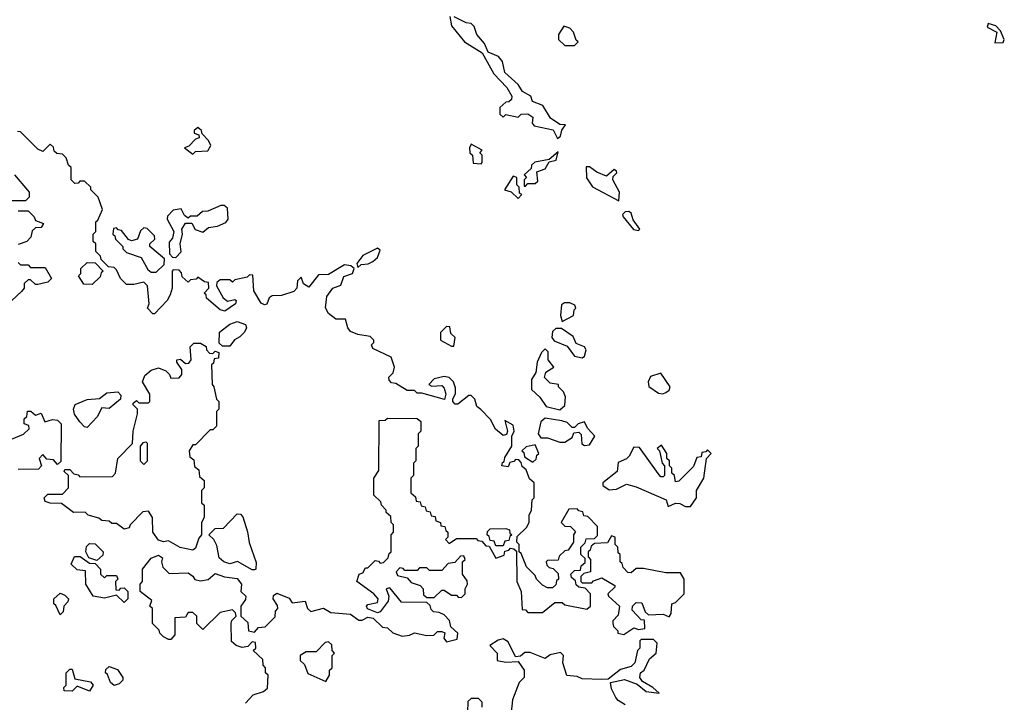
# Model space of a CAD drawing. Extents: x 2494106 to 2685573, y 758056 to 915185.
# Tile 313 of 507: x 2570321 to 2574320, y 903835 to 906605. Entities that reach past the tile are written whole.
import ezdxf

# ---------------------------------------------------------------- set-up
doc = ezdxf.new("R2010")
doc.units = 0

msp = doc.modelspace()

# ---------------------------------------------------------------- linework, layer by layer
at = {"layer": '0CON05XD'}
for points in [[(2572067.5, 906617.5), (2572075, 906580), (2572127.5, 906515), (2572200, 906470), (2572247.5, 906385), (2572299.3, 906329.3), (2572320, 906295), (2572318.3, 906281.7), (2572308.3, 906271.7), (2572295, 906270), (2572271.7, 906248.3), (2572271.7, 906221.7), (2572285, 906210), (2572295, 906220), (2572345, 906210), (2572358.3, 906221.7), (2572385, 906222.5), (2572405, 906210), (2572402.5, 906185), (2572410, 906175), (2572488.3, 906158.3), (2572505, 906122.5)], [(2572505, 906122.5), (2572517, 906133), (2572523, 906157), (2572538.3, 906178.3), (2572515, 906180), (2572477.5, 906205), (2572446.4, 906256.4), (2572403.6, 906273.6), (2572397.5, 906295), (2572363.8, 906313.8), (2572345, 906342.5), (2572291.2, 906391.2), (2572282.5, 906435), (2572266.1, 906456.1), (2572223.3, 906473.3), (2572208.3, 906508.3), (2572177.5, 906545), (2572167, 906577), (2572155, 906590), (2572135, 906592.5), (2572086.2, 906616.2)], [(2572575, 906500), (2572590, 906515), (2572581.7, 906521.7), (2572570, 906555), (2572555, 906570), (2572531.7, 906578.3), (2572510, 906545), (2572510, 906525), (2572535, 906500), (2572575, 906500)], [(2574281.7, 906511.7), (2574315, 906512.5), (2574320, 906525), (2574305, 906560), (2574285, 906580), (2574255, 906590), (2574250, 906575), (2574290, 906555), (2574281.7, 906511.7)], [(2571025, 906060), (2571035, 906070), (2571085, 906072.5), (2571097.5, 906095), (2571087.5, 906115), (2571061.7, 906141.7), (2571060, 906155), (2571045, 906167.5), (2571030, 906155), (2571030, 906145), (2571048.3, 906138.3), (2571050, 906125), (2571035, 906120), (2571008.3, 906091.7), (2570990, 906085), (2571025, 906060)], [(2571338.3, 904161.7), (2571358.3, 904181.7), (2571360, 904205), (2571370, 904215), (2571368.3, 904228.3), (2571350, 904255), (2571351.7, 904268.3), (2571365, 904277.5), (2571415, 904257.5), (2571428.3, 904238.3), (2571480, 904245), (2571490, 904215), (2571503, 904203), (2571555, 904217.5), (2571585, 904200), (2571665, 904192.5), (2571698.3, 904168.3), (2571711.7, 904168.3), (2571735, 904180), (2571757, 904177), (2571795, 904140), (2571815, 904137.5), (2571836.4, 904116.4), (2571875, 904103.3), (2571905, 904107.5), (2571925, 904117.5), (2571975, 904106.7), (2572002.5, 904107.5), (2572018.3, 904121.7), (2572035, 904122.5), (2572047.5, 904117.5), (2572043.3, 904095), (2572055, 904080), (2572098.3, 904091.7), (2572100, 904115), (2572071.7, 904141.7), (2572067, 904167), (2572045, 904190), (2572025, 904200), (2572001.7, 904201.7), (2571991.7, 904211.7), (2571988.3, 904228.3), (2571975, 904240), (2571871.7, 904241.7), (2571825, 904300), (2571810, 904295), (2571820, 904265), (2571817.5, 904245), (2571785, 904202.5), (2571775, 904197.5), (2571733.8, 904213.8), (2571730, 904225), (2571735, 904232.5), (2571775, 904240), (2571777.5, 904255), (2571760, 904275), (2571690, 904325), (2571700, 904355), (2571715, 904360), (2571725, 904380), (2571735, 904380), (2571765, 904410), (2571778.3, 904408.3), (2571785, 904400), (2571798.3, 904401.7), (2571818.3, 904421.7), (2571821.7, 904438.3), (2571830, 904445), (2571830, 904515), (2571840, 904525), (2571840, 904555), (2571830, 904565), (2571828.3, 904588.3), (2571810, 904605), (2571810, 904615), (2571790, 904635), (2571788.3, 904648.3), (2571760, 904675), (2571760, 904745), (2571780, 904775), (2571781.7, 904978.3), (2571805, 904980), (2571815, 904987.5), (2571935, 904986.7), (2571950, 904975), (2571950, 904935), (2571940, 904925), (2571940, 904875), (2571930, 904865), (2571930, 904815), (2571920, 904805), (2571920, 904755), (2571910, 904745), (2571910, 904685), (2571928.3, 904668.3), (2571931.7, 904651.7), (2571948.3, 904648.3), (2571951.7, 904631.7), (2571968.3, 904628.3), (2571971.7, 904611.7), (2571988.3, 904608.3), (2571991.7, 904591.7), (2572008.3, 904588.3), (2572011.7, 904571.7), (2572030, 904565), (2572031.7, 904551.7), (2572048.3, 904548.3), (2572051.7, 904531.7), (2572060, 904525), (2572060, 904505), (2572050, 904495), (2572065, 904480), (2572095, 904500), (2572175, 904500), (2572181.7, 904491.7), (2572198.3, 904488.3), (2572215, 904470), (2572228.3, 904468.3), (2572255, 904420), (2572288.3, 904431.7), (2572291.7, 904448.3), (2572308.3, 904451.7), (2572315, 904460), (2572328.3, 904458.3), (2572338.3, 904448.3), (2572340, 904325), (2572357.5, 904285), (2572361.7, 904211.7), (2572375, 904210), (2572385, 904200), (2572445, 904200), (2572495, 904240), (2572525, 904240), (2572535, 904230), (2572625, 904212.5), (2572640, 904225), (2572640, 904275), (2572618.3, 904298.3), (2572591.7, 904301.7), (2572581.7, 904311.7), (2572578.3, 904328.3), (2572561.7, 904341.7), (2572560, 904355), (2572575, 904370), (2572598.3, 904371.7), (2572601.7, 904388.3), (2572618.3, 904401.7), (2572618.3, 904418.3), (2572600, 904435), (2572600, 904465), (2572618.3, 904481.7), (2572621.7, 904498.3), (2572655, 904500), (2572668.3, 904511.7), (2572668.3, 904548.3), (2572628.3, 904588.3), (2572611.7, 904591.7), (2572608.3, 904608.3), (2572591.7, 904611.7), (2572585, 904620), (2572551.7, 904618.3), (2572520, 904565), (2572535, 904550), (2572558.3, 904548.3), (2572578.3, 904528.3), (2572570, 904515), (2572570, 904485), (2572548.3, 904451.7), (2572535, 904450), (2572511.7, 904428.3), (2572508.3, 904411.7), (2572465, 904410), (2572460, 904405), (2572461.7, 904391.7), (2572471.7, 904381.7), (2572488.3, 904378.3), (2572508.3, 904358.3), (2572510, 904335), (2572501.7, 904328.3), (2572498.3, 904311.7), (2572485, 904300), (2572465, 904300), (2572445, 904310), (2572420, 904335), (2572415, 904350), (2572380, 904385), (2572358.3, 904438.3), (2572350, 904445), (2572350, 904475), (2572340, 904485), (2572341.7, 904508.3), (2572380, 904545), (2572390, 904565), (2572390, 904595), (2572400, 904615), (2572403, 904657), (2572410, 904665), (2572410, 904725), (2572391.7, 904741.7), (2572378.3, 904778.3), (2572361.7, 904791.7), (2572358.3, 904808.3), (2572348.3, 904818.3), (2572335, 904820), (2572328.3, 904811.7), (2572311.7, 904808.3), (2572305, 904790), (2572280, 904795), (2572281.7, 904808.3), (2572288.3, 904811.7), (2572291.7, 904828.3), (2572320, 904875), (2572320, 904915), (2572330, 904935), (2572325, 904960), (2572291.7, 904978.3), (2572302.5, 904935), (2572298.3, 904921.7), (2572285, 904917.5), (2572253.6, 904943.6), (2572233, 904983), (2572193.8, 905023.8), (2572177.5, 905035), (2572170, 905065), (2572155, 905080), (2572145, 905080), (2572100, 905045), (2572090, 905045), (2572080, 905055), (2572080, 905065), (2572091.7, 905088.3), (2572091.7, 905111.7), (2572082.5, 905135), (2572065, 905152.5), (2572045, 905157.5), (2572005, 905147.5), (2571982.5, 905125), (2571995, 905117.5), (2572035, 905120), (2572045, 905110), (2572052.5, 905085), (2572046.7, 905063.3), (2571955, 905090), (2571935, 905090), (2571925, 905100), (2571895, 905100), (2571848.3, 905128.3), (2571831.7, 905131.7), (2571821.7, 905141.7), (2571820, 905155), (2571838.3, 905171.7), (2571843.3, 905195), (2571830, 905235), (2571755, 905271.2), (2571750, 905285), (2571760, 905295), (2571760, 905305), (2571745, 905320), (2571695, 905327.5), (2571665, 905340), (2571653.3, 905355), (2571645, 905390), (2571605, 905390), (2571575, 905412.5), (2571563.6, 905436.4), (2571568.3, 905481.7), (2571592.5, 905515), (2571625, 905527.5), (2571637, 905563), (2571672.5, 905575), (2571680, 905595), (2571666.7, 905606.7), (2571640, 905610), (2571575, 905571.2), (2571535, 905570), (2571495, 905520), (2571473.3, 905533.3), (2571465, 905560), (2571450, 905545), (2571446.7, 905515), (2571435, 905502.5), (2571385, 905486), (2571346.1, 905483.9), (2571333.9, 905476.1), (2571325, 905450), (2571315, 905447.5), (2571302.5, 905455), (2571272.5, 905505), (2571268.3, 905568.3), (2571255, 905570), (2571245, 905560), (2571195, 905550), (2571185, 905540), (2571175, 905550), (2571135, 905550), (2571121.7, 905538.3), (2571120, 905525), (2571147, 905477), (2571165, 905462.5), (2571195, 905470), (2571200, 905465), (2571198.3, 905451.7), (2571155, 905422.5), (2571135, 905427.5), (2571080, 905475), (2571078.3, 905488.3), (2571070, 905495), (2571090, 905515), (2571088.3, 905538.3), (2571071.7, 905541.7), (2571045, 905560), (2571038.3, 905551.7), (2571015, 905550), (2571005, 905540), (2570981.7, 905561.7), (2570978.3, 905578.3), (2570968.3, 905588.3), (2570945, 905590), (2570940, 905585), (2570940, 905515), (2570931.7, 905488.3), (2570920, 905465), (2570868.3, 905411.7), (2570861.7, 905411.7), (2570840, 905435), (2570847.5, 905452.5), (2570840, 905525), (2570825, 905540), (2570785, 905530), (2570755, 905530), (2570730, 905555), (2570715, 905590), (2570705, 905600), (2570681.7, 905601.7), (2570651.7, 905631.7), (2570650, 905645), (2570630, 905665), (2570630, 905695), (2570620, 905705), (2570620, 905735), (2570630, 905745), (2570630, 905785), (2570638.3, 905791.7), (2570657.5, 905835), (2570640, 905885), (2570610, 905915), (2570610, 905925), (2570585, 905950), (2570565, 905950), (2570558.3, 905941.7), (2570545, 905940), (2570530, 905955), (2570530, 906005), (2570520, 906015), (2570510, 906045), (2570495, 906060), (2570471.7, 906061.7), (2570461.7, 906071.7), (2570458.3, 906088.3), (2570445, 906100), (2570415, 906070), (2570395, 906080), (2570325, 906150), (2570311.7, 906151.7)], [(2572195, 906020), (2572200, 906025), (2572200, 906055), (2572190, 906065), (2572200, 906075), (2572155, 906100), (2572147.5, 906085), (2572150, 906065), (2572160, 906055), (2572163, 906023), (2572195, 906020)], [(2572375, 905930), (2572385, 905940), (2572415, 905940), (2572425, 905950), (2572421.7, 905988.3), (2572455, 906000), (2572471.7, 906028.3), (2572500, 906035), (2572508.3, 906068.3), (2572471.7, 906038.3), (2572413, 906027), (2572400, 906015), (2572398.3, 906001.7), (2572370, 905975), (2572380, 905965), (2572370, 905955), (2572370, 905930), (2572375, 905930)], [(2572755, 905870), (2572757.5, 905905), (2572730, 905955), (2572731.7, 905968.3), (2572747, 905983), (2572745, 905990), (2572735, 905997.5), (2572705, 905970), (2572665, 905986.7), (2572635, 906007.5), (2572621.7, 906008.3), (2572623.6, 905963.6), (2572647, 905927), (2572755, 905870)], [(2570300, 905975), (2570353, 905913)], [(2572345, 905880), (2572360, 905895), (2572351.7, 905901.7), (2572350, 905925), (2572340, 905935), (2572340, 905965), (2572325, 905970), (2572290, 905915), (2572317, 905907), (2572345, 905880)], [(2570353, 905913), (2570360, 905905), (2570360, 905885), (2570345, 905870), (2570285, 905870)], [(2570955, 905640), (2570977, 905663), (2570972.5, 905695), (2570982.5, 905735), (2570980, 905755), (2570995, 905780), (2571020, 905780), (2571033.6, 905753.6), (2571065, 905742.5), (2571088.3, 905761.7), (2571125, 905767.5), (2571158.3, 905781.7), (2571167.5, 905795), (2571165, 905840), (2571151.7, 905851.7), (2571138.3, 905851.7), (2571085, 905827.5), (2571063, 905827), (2571041.7, 905808.3), (2571015, 905807.5), (2571005, 905800), (2570990.7, 905810.7), (2570977, 905837), (2570945, 905832.5), (2570921.7, 905808.3), (2570920, 905795), (2570947.5, 905745), (2570941.7, 905718.3), (2570928.3, 905701.7), (2570930, 905655), (2570941.7, 905641.7), (2570955, 905640)], [(2570315, 905830), (2570355, 905830), (2570380, 905805), (2570385, 905790), (2570418.3, 905778.3), (2570408.3, 905761.7), (2570385, 905760), (2570371.7, 905748.3), (2570367, 905723), (2570350, 905705), (2570315, 905692.5)], [(2572835, 905750), (2572840, 905755), (2572812.5, 905792.5), (2572805, 905820), (2572795, 905826.7), (2572780, 905825), (2572770, 905815), (2572772.5, 905805), (2572813.6, 905753.6), (2572835, 905750)], [(2570875, 905580), (2570908.3, 905611.7), (2570910, 905635), (2570850, 905685), (2570850, 905695), (2570870, 905715), (2570868.3, 905728.3), (2570838.3, 905758.3), (2570825, 905760), (2570811.7, 905748.3), (2570800, 905715), (2570775, 905707.5), (2570763.3, 905713.3), (2570735, 905750), (2570721.7, 905751.7), (2570715, 905760), (2570701.7, 905758.3), (2570700, 905735), (2570708.3, 905728.3), (2570710, 905715), (2570740, 905685), (2570740, 905675), (2570755, 905660), (2570815, 905640), (2570841.7, 905591.7), (2570855, 905580), (2570875, 905580)], [(2571695, 905600), (2571708.3, 905611.7), (2571736.1, 905613.9), (2571756.1, 905623.9), (2571775, 905640), (2571785, 905670), (2571775, 905677.5), (2571715, 905647.5), (2571690, 905615), (2571695, 905600)], [(2570315, 905620), (2570325, 905610), (2570355, 905610), (2570365, 905600), (2570425, 905600), (2570450, 905555), (2570435, 905540), (2570395, 905530), (2570385, 905530), (2570365, 905550), (2570355, 905550), (2570340, 905535), (2570340, 905515), (2570328.3, 905501.7), (2570290, 905465)], [(2570615, 905530), (2570581.7, 905531.7), (2570560, 905565), (2570570, 905575), (2570570, 905595), (2570595, 905620), (2570628.3, 905618.3), (2570660, 905585), (2570651.7, 905578.3), (2570648.3, 905561.7), (2570615, 905530)], [(2572525, 905380), (2572570, 905405), (2572573, 905427), (2572580, 905435), (2572576.4, 905446.4), (2572555, 905456.7), (2572533.3, 905456.7), (2572521.7, 905448.3), (2572517.5, 905405), (2572525, 905380)], [(2571175, 905280), (2571145, 905280), (2571131.7, 905291.7), (2571133.3, 905336.7), (2571175, 905370), (2571205, 905380), (2571238.3, 905368.3), (2571242.5, 905355), (2571233.6, 905336.4), (2571215, 905317.5), (2571193.6, 905306.4), (2571175, 905280)], [(2572085, 905280), (2572090, 905315), (2572071.7, 905331.7), (2572068.3, 905358.3), (2572055, 905360), (2572030, 905335), (2572030, 905305), (2572075, 905280), (2572085, 905280)], [(2572605, 905232.5), (2572615, 905240), (2572622.5, 905265), (2572615, 905277.5), (2572580.7, 905290.7), (2572569.3, 905319.3), (2572521.7, 905351.7), (2572498.3, 905351.7), (2572485, 905340), (2572482.5, 905315), (2572491.7, 905301.7), (2572545, 905280), (2572575, 905240), (2572605, 905232.5)], [(2571025, 904452.5), (2570972.7, 904462.7), (2570925, 904490), (2570905, 904486.7), (2570885, 904493.3), (2570862.5, 904525), (2570860, 904585), (2570845, 904610), (2570821.7, 904608.3), (2570770, 904555), (2570766.4, 904543.6), (2570745, 904537.5), (2570715, 904560), (2570695, 904560), (2570685, 904570), (2570655, 904572.5), (2570642.5, 904582.5), (2570600, 904595), (2570587, 904607), (2570540, 904605), (2570491.7, 904641.7), (2570445, 904642.5), (2570425, 904650), (2570420, 904665), (2570435, 904680), (2570495, 904680), (2570520, 904705), (2570520, 904755), (2570501.7, 904771.7), (2570505, 904780), (2570525, 904780), (2570541.7, 904761.7), (2570558.3, 904758.3), (2570565, 904750), (2570698.3, 904751.7), (2570710, 904765), (2570720, 904825), (2570780, 904885), (2570782.5, 904935), (2570800, 905005), (2570800, 905025), (2570781.7, 905041.7), (2570781.7, 905048.3), (2570795, 905060), (2570805, 905050), (2570845, 905050), (2570850, 905055), (2570850, 905085), (2570820, 905135), (2570829.3, 905160.7), (2570855, 905183.3), (2570885, 905192.5), (2570915, 905180), (2570930, 905165), (2570935, 905150), (2570968.3, 905151.7), (2570980, 905165), (2570980, 905185), (2570960, 905215), (2570960, 905225), (2570975, 905227.5), (2570995, 905210), (2571008.3, 905211.7), (2571017.5, 905225), (2571013, 905277), (2571028.3, 905291.7), (2571055, 905292.5), (2571078.3, 905278.3), (2571080, 905265), (2571091.7, 905251.7), (2571105, 905250), (2571115, 905260), (2571130, 905255), (2571128.3, 905231.7), (2571111.7, 905228.3), (2571108.3, 905211.7), (2571100, 905205), (2571102.5, 905125), (2571110, 905115), (2571120, 905065), (2571130, 905055), (2571130, 905025), (2571120, 905015), (2571120, 904955), (2571105, 904940), (2571095, 904940), (2571035, 904880), (2571025, 904880), (2571010, 904855), (2571011.7, 904831.7), (2571028.3, 904818.3), (2571031.7, 904791.7), (2571048.3, 904778.3), (2571051.7, 904751.7), (2571070, 904735), (2571070, 904705), (2571060, 904695), (2571060, 904645), (2571070, 904635), (2571070, 904585), (2571060, 904565), (2571060, 904515), (2571048.3, 904501.7), (2571035, 904460), (2571025, 904452.5)], [(2572515, 905022.5), (2572535, 905040), (2572537.5, 905075), (2572530, 905095), (2572510, 905115), (2572510, 905125), (2572475, 905130), (2572453, 905153), (2572457.5, 905175), (2572490, 905195), (2572467.5, 905225), (2572467, 905257), (2572455, 905270), (2572440, 905255), (2572422.5, 905215), (2572417, 905173), (2572400, 905145), (2572400, 905105), (2572433, 905073), (2572460, 905035), (2572515, 905022.5)], [(2572933, 905087), (2572945, 905092.5), (2572958.3, 905101.7), (2572962.5, 905115), (2572925, 905170), (2572883.3, 905156.7), (2572873.3, 905135), (2572877, 905117), (2572915, 905090), (2572933, 905087)], [(2570595, 904950), (2570585, 904952.5), (2570565, 904972.5), (2570543.9, 905003.9), (2570540, 905025), (2570546.7, 905043.3), (2570595, 905063.8), (2570645, 905067.5), (2570675, 905091.2), (2570720, 905095), (2570731.7, 905081.7), (2570730, 905065), (2570685, 905027.5), (2570655, 905030), (2570636.4, 904993.6), (2570595, 904950)], [(2570230.7, 904879.3), (2570337, 904923), (2570360, 904945), (2570358.3, 904958.3), (2570340, 904965), (2570340, 904985), (2570350, 904995), (2570353, 905017), (2570367, 905017), (2570385, 905000), (2570408.3, 905008.3), (2570423.6, 904973.6), (2570455, 904982.5), (2570475, 904980), (2570490, 904965), (2570488.3, 904811.7), (2570475, 904800), (2570458.3, 904818.3), (2570431.7, 904821.7), (2570415, 904840), (2570400, 904825), (2570410, 904795), (2570398.3, 904781.7), (2570315, 904780)], [(2572615, 904877.5), (2572635, 904880), (2572656.7, 904915), (2572627, 904947), (2572615, 904972.5), (2572590, 904965), (2572575, 904950), (2572565, 904950), (2572545, 904970), (2572523, 904977), (2572455, 904987.5), (2572437.5, 904972.5), (2572427.5, 904925), (2572438.3, 904908.3), (2572465, 904908.8), (2572515, 904890), (2572535, 904890), (2572565, 904910), (2572571.7, 904928.3), (2572591.7, 904931.7), (2572601.7, 904921.7), (2572603.6, 904883.6), (2572615, 904877.5)], [(2570825, 904800), (2570840, 904815), (2570840, 904885), (2570835, 904890), (2570821.7, 904888.3), (2570810, 904875), (2570810, 904815), (2570825, 904800)], [(2572405, 904810), (2572418.3, 904821.7), (2572421.7, 904838.3), (2572430, 904845), (2572415, 904880), (2572378.3, 904871.7), (2572360, 904855), (2572368.3, 904848.3), (2572371.7, 904831.7), (2572405, 904810)], [(2573045, 904630), (2573070, 904665), (2573070, 904695), (2573100, 904745), (2573110, 904825), (2573130, 904845), (2573115, 904860), (2573108.3, 904851.7), (2573091.7, 904848.3), (2573088.3, 904831.7), (2573071.7, 904828.3), (2573058.3, 904791.7), (2572998.3, 904731.7), (2572985, 904730), (2572980, 904755), (2572970, 904765), (2572970, 904785), (2572960, 904795), (2572960, 904815), (2572950, 904825), (2572950, 904845), (2572928.3, 904878.3), (2572910, 904865), (2572920, 904855), (2572930, 904805), (2572940, 904795), (2572940, 904755), (2572935, 904750), (2572925, 904750), (2572913.6, 904763.6), (2572838.3, 904868.3), (2572815, 904870), (2572796.4, 904833.6), (2572785, 904822.5), (2572751.7, 904808.3), (2572748.3, 904771.7), (2572690, 904725), (2572690, 904715), (2572715, 904697.5), (2572745, 904700), (2572785, 904720), (2572825, 904710), (2572947, 904657), (2572955, 904630), (2572985, 904642.5), (2573001.7, 904641.7), (2573025, 904630), (2573045, 904630)], [(2571275, 904372.5), (2571265, 904372.5), (2571206.4, 904406.4), (2571175, 904397.5), (2571150, 904405), (2571131.7, 904421.7), (2571121.7, 904471.7), (2571110, 904495), (2571090, 904515), (2571115, 904540), (2571148.3, 904541.7), (2571205, 904600), (2571218.3, 904598.3), (2571227, 904587), (2571247, 904527), (2571253, 904483), (2571281.7, 904401.7), (2571280, 904375), (2571275, 904372.5)], [(2572285, 904470), (2572255, 904470), (2572248.3, 904488.3), (2572231.7, 904491.7), (2572228.3, 904508.3), (2572220, 904515), (2572221.7, 904528.3), (2572231.7, 904538.3), (2572295, 904540), (2572310, 904535), (2572311.7, 904521.7), (2572320, 904515), (2572311.7, 904508.3), (2572308.3, 904491.7), (2572291.7, 904488.3), (2572285, 904470)], [(2570635, 904410), (2570601.7, 904421.7), (2570590, 904445), (2570593, 904467), (2570605, 904480), (2570627.5, 904477.5), (2570660, 904445), (2570658.3, 904431.7), (2570635, 904410)], [(2572775, 904110), (2572815, 904136.7), (2572835, 904130), (2572860, 904135), (2572858.3, 904168.3), (2572845, 904170), (2572808.3, 904208.3), (2572810, 904225), (2572825, 904240), (2572848.3, 904238.3), (2572861.7, 904201.7), (2572875, 904190), (2572935, 904192.5), (2572958.3, 904181.7), (2572967.5, 904195), (2572970, 904235), (2572985, 904240), (2573020, 904275), (2573020, 904335), (2573005, 904360), (2572945, 904360), (2572855, 904377.5), (2572825, 904377.5), (2572805, 904360), (2572791.7, 904361.7), (2572771.7, 904381.7), (2572768.3, 904398.3), (2572760, 904405), (2572760, 904435), (2572751.7, 904441.7), (2572750, 904465), (2572740, 904475), (2572740, 904505), (2572725, 904510), (2572708.3, 904481.7), (2572655, 904480), (2572641.7, 904468.3), (2572638.3, 904451.7), (2572630, 904445), (2572630, 904425), (2572640, 904415), (2572640, 904365), (2572611.7, 904358.3), (2572600, 904345), (2572600, 904325), (2572605, 904320), (2572645, 904320), (2572651.7, 904328.3), (2572685, 904340), (2572738.3, 904308.3), (2572738.3, 904301.7), (2572710, 904275), (2572712.5, 904265), (2572757.5, 904225), (2572751.7, 904188.3), (2572730, 904165), (2572730, 904155), (2572733, 904143), (2572750, 904125), (2572750, 904115), (2572775, 904110)], [(2570745, 904240), (2570715, 904270), (2570665, 904257.5), (2570620, 904265), (2570590, 904315), (2570588.3, 904368.3), (2570555, 904372.5), (2570530, 904395), (2570543.6, 904426.4), (2570567, 904427), (2570605, 904400), (2570628.3, 904398.3), (2570650, 904375), (2570650, 904355), (2570665, 904340), (2570675, 904350), (2570715, 904350), (2570720, 904335), (2570710, 904325), (2570711.7, 904291.7), (2570725, 904290), (2570731.7, 904298.3), (2570745, 904300), (2570760, 904285), (2570760, 904255), (2570745, 904240)], [(2571238.3, 903831.7), (2571270, 903865), (2571311.7, 903878.3), (2571328.3, 903891.7), (2571330, 903945), (2571320, 903955), (2571320, 903975), (2571310, 903985), (2571308.3, 904008.3), (2571270, 904045), (2571280, 904055), (2571278.3, 904078.3), (2571265, 904080), (2571248.3, 904061.7), (2571225, 904057.5), (2571200, 904065), (2571181.7, 904081.7), (2571180, 904155), (2571183, 904167), (2571200, 904185), (2571198.3, 904198.3), (2571185, 904210), (2571135, 904200), (2571065, 904130), (2571040, 904155), (2571040, 904185), (2571025, 904200), (2571005, 904200), (2570995, 904180), (2570951.7, 904178.3), (2570951.7, 904108.3), (2570935, 904090), (2570925, 904090), (2570905, 904100), (2570890, 904115), (2570888.3, 904128.3), (2570860, 904155), (2570860, 904215), (2570850, 904225), (2570858.3, 904248.3), (2570810, 904285), (2570810, 904315), (2570820, 904325), (2570820, 904375), (2570855, 904420), (2570885, 904432.5), (2570901.7, 904421.7), (2570897.5, 904405), (2570903, 904383), (2570928.3, 904358.3), (2571005, 904360), (2571025, 904347.5), (2571033, 904333), (2571055, 904327.5), (2571086.1, 904333.9), (2571115, 904357.5), (2571153.6, 904343.6), (2571205, 904337.5), (2571222.5, 904315), (2571220, 904285), (2571240, 904265), (2571238.3, 904251.7), (2571220, 904225), (2571220, 904185), (2571248.3, 904158.3), (2571250, 904125), (2571275, 904120), (2571291.7, 904138.3), (2571318.3, 904141.7), (2571338.3, 904161.7)], [(2572115, 904260), (2572130, 904275), (2572130, 904295), (2572140, 904315), (2572138.3, 904328.3), (2572120, 904355), (2572120, 904405), (2572130, 904415), (2572125, 904430), (2572111.7, 904428.3), (2572088.3, 904401.7), (2572061.7, 904398.3), (2572035, 904370), (2571985, 904370), (2571975, 904380), (2571945, 904380), (2571935, 904370), (2571885, 904370), (2571878.3, 904378.3), (2571865, 904380), (2571850, 904365), (2571855, 904350), (2571895, 904340), (2571911.7, 904321.7), (2571948.3, 904308.3), (2571960, 904295), (2571961.7, 904271.7), (2571975, 904260), (2572005, 904260), (2572035, 904290), (2572045, 904290), (2572075, 904270), (2572095, 904270), (2572101.7, 904261.7), (2572115, 904260)], [(2570485, 904190), (2570468.3, 904228.3), (2570460, 904235), (2570460, 904255), (2570485, 904277.5), (2570505, 904270), (2570520, 904255), (2570517, 904243), (2570500, 904225), (2570498.3, 904201.7), (2570485, 904190)], [(2571565, 903920), (2571580, 903945), (2571580, 903965), (2571590, 903975), (2571590, 904025), (2571600, 904035), (2571590, 904045), (2571588.3, 904068.3), (2571575, 904080), (2571561.7, 904078.3), (2571525, 904040), (2571485, 904040), (2571460, 904025), (2571460, 904005), (2571478.3, 903988.3), (2571491.7, 903951.7), (2571565, 903920)], [(2572780, 903825), (2572751.7, 903841.7), (2572742.5, 903855), (2572725, 903890), (2572720, 903915), (2572777, 903927), (2572828.8, 903908.8), (2572865, 903878.8), (2572918.3, 903871.7), (2572892.5, 903895), (2572850, 903920), (2572840, 903935), (2572842.5, 903955), (2572857.5, 903965), (2572879.3, 904010.7), (2572906.7, 904035), (2572910, 904075), (2572895, 904090), (2572845, 904090), (2572840, 904085), (2572840, 904055), (2572830, 904045), (2572820, 903995), (2572805, 903980), (2572761.7, 903968.3), (2572711.7, 903928.3), (2572685, 903927.5), (2572605, 903930), (2572585, 903940), (2572543.3, 903943.3), (2572527.5, 903995), (2572530, 904025), (2572517, 904037), (2572475, 904027.5), (2572455, 904012.5), (2572395, 904037.5), (2572373, 904037), (2572355, 904022.5), (2572335, 904020), (2572305, 904080), (2572285, 904092.5), (2572265, 904087.5), (2572230, 904065), (2572260, 904035), (2572260, 904005), (2572295, 903997.5), (2572345, 904000), (2572370, 903965), (2572370, 903935), (2572350, 903915), (2572322.5, 903845), (2572317, 903793)], [(2570605, 903880), (2570555, 903900), (2570535, 903880), (2570501.7, 903881.7), (2570500, 903895), (2570510, 903905), (2570510, 903955), (2570525, 903970), (2570535, 903970), (2570545, 903930), (2570608.3, 903918.3), (2570620, 903905), (2570605, 903880)], [(2570705, 903902.5), (2570690, 903915), (2570678.3, 903948.3), (2570670, 903955), (2570671.7, 903968.3), (2570685, 903980), (2570718.3, 903968.3), (2570740, 903935), (2570740, 903925), (2570725, 903910), (2570705, 903902.5)], [(2572200, 903815), (2572200, 903835), (2572185, 903850), (2572155, 903850), (2572141.7, 903838.3), (2572140, 903795)]]:
    msp.add_lwpolyline(points, dxfattribs=at)

doc.saveas('drawing.dxf')
